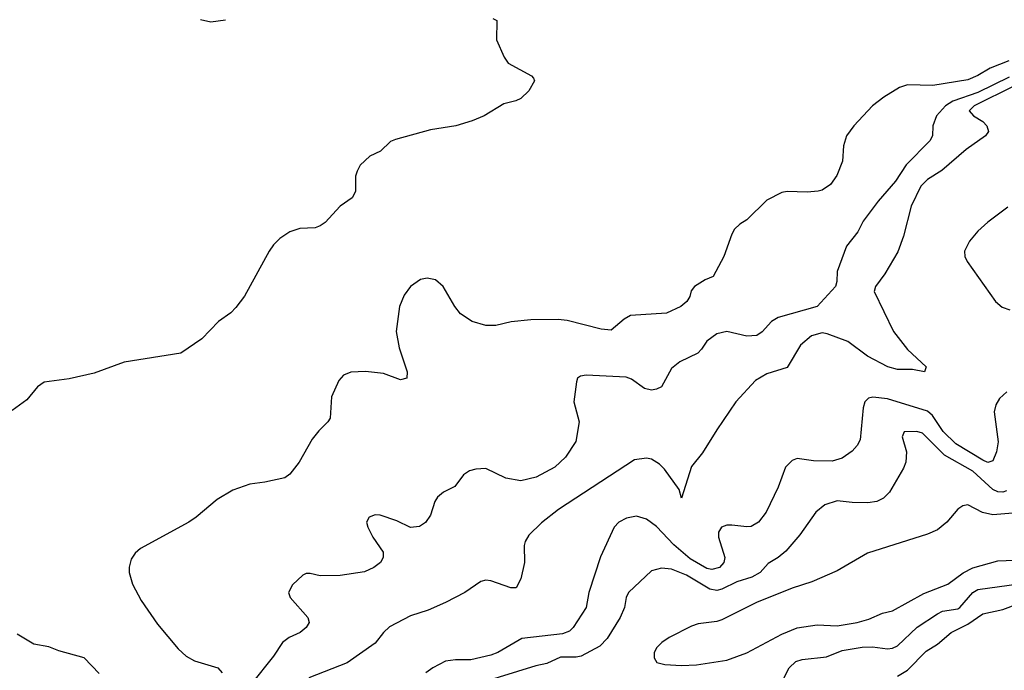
# Model space of a CAD drawing. Header units: inches. Extents: x 501365 to 657855, y 482276 to 547543.
# Tile 371 of 656: x 563154 to 567076, y 513580 to 516174. Entities that reach past the tile are written whole.
import ezdxf

# ---------------------------------------------------------------- set-up
doc = ezdxf.new("R2010")
doc.units = ezdxf.units.IN
doc.header["$MEASUREMENT"] = 0
doc.layers.add('A5561', color=7, linetype='Continuous')

msp = doc.modelspace()

# ---------------------------------------------------------------- linework, layer by layer
at = {"layer": 'A5561', "color": 5}
for points, elevation in [([(565038, 516178), (565054, 516170), (565052.7, 516092.7), (565083.6, 516023.6), (565099.6, 515999.6), (565192, 515950), (565199.8, 515939.8), (565204.7, 515930), (565181, 515890), (565150, 515859.3), (565130.3, 515849.7), (565082.3, 515837.7), (565004, 515790), (564956.3, 515770), (564891, 515750), (564790, 515734.8), (564650, 515696.4), (564630, 515687.8), (564590.3, 515649.7), (564548.4, 515630), (564510, 515593.3), (564497.7, 515570), (564491.7, 515550), (564491.8, 515488.2), (564477.3, 515462.7), (564430.5, 515430), (564370, 515365.1), (564350, 515351.5), (564330, 515344), (564270, 515341.3), (564230, 515327.4), (564190, 515301), (564164.5, 515275.5), (564146.9, 515250), (564048.9, 515071.1), (564014.4, 515025.6), (563995.2, 515004.8), (563944.9, 514970), (563879.4, 514900.6), (563795.5, 514844.5), (563570, 514808.1), (563450, 514763.9), (563350, 514741.4), (563251.5, 514728.5), (563224.4, 514710), (563182, 514658), (563124, 514616)], 1820), ([(563874.2, 516174.2), (563915, 516165), (563973.5, 516173.5)], 1820), ([(567093.7, 516010), (567019.7, 515980.3), (566970, 515951), (566930, 515934), (566791.4, 515911.4), (566690, 515913.6), (566657.4, 515902.6), (566595.4, 515864.6), (566550, 515829.5), (566476.3, 515750), (566446.8, 515710), (566434.8, 515670), (566430.7, 515610), (566408.3, 515551.7), (566383.4, 515516.6), (566350, 515493.2), (566334, 515490), (566290, 515486), (566210, 515489), (566190, 515484), (566130, 515454), (566050, 515375.3), (566021.4, 515358.6), (566001.4, 515338.6), (565990, 515318), (565958.8, 515230), (565916, 515150), (565883.4, 515136.6), (565841, 515110), (565827.9, 515092.1), (565822.8, 515070), (565810.8, 515050), (565787.3, 515030), (565730, 515003), (565586, 514994), (565560.9, 514979.1), (565510, 514936.2), (565470, 514939.3), (565334.8, 514974.8), (565298.1, 514978.1), (565190, 514976.9), (565111.6, 514968.4), (565050, 514954.9), (565010, 514954.5), (564955.8, 514970), (564910, 515001.1), (564886.4, 515030), (564840.5, 515110), (564810, 515136.5), (564777.2, 515142.8), (564750, 515137.8), (564710.2, 515110), (564684.9, 515075.1), (564666.7, 515030), (564653.7, 514930), (564664.8, 514864.8), (564696.9, 514770), (564695.1, 514744.9), (564670, 514737.6), (564602.4, 514762.4), (564530.7, 514770.7), (564472.4, 514767.6), (564443.9, 514756.1), (564424.8, 514735.2), (564396, 514670), (564390, 514585.2), (564381.6, 514570), (564345, 514535), (564318.9, 514501.1), (564267.2, 514410), (564230, 514362), (564210, 514347.6), (564130.2, 514329.8), (564070, 514322.3), (564002, 514298), (563939.5, 514260.5), (563857, 514190), (563826.7, 514170), (563635.2, 514064.8), (563613.8, 514046.2), (563597.7, 514022.3), (563589.5, 513990.5), (563589.5, 513970), (563602.6, 513922.6), (563637.5, 513857.5), (563703.1, 513763.1), (563784.6, 513664.6), (563816.3, 513636.3), (563850, 513617.9), (563942.4, 513590), (563960.2, 513570)], 1840), ([(567095.4, 515944.6), (566970, 515882.9), (566870, 515848.1), (566841.2, 515830), (566804.9, 515790), (566790.8, 515750.8), (566789.1, 515710), (566778.3, 515690), (566685, 515595), (566642.4, 515530), (566573, 515450), (566513, 515370), (566492.2, 515327.8), (566446.7, 515270), (566409.2, 515170), (566408.7, 515130), (566403, 515110), (566330.2, 515030), (566174.4, 514985.6), (566147.6, 514970), (566110.7, 514929.3), (566090, 514915), (566050, 514911.5), (565970, 514930.7), (565930, 514921.3), (565890, 514892), (565870, 514859.3), (565855.4, 514844.6), (565783, 514810), (565750, 514783), (565710.2, 514710), (565690, 514699.8), (565670, 514695.9), (565642.6, 514702.6), (565590, 514739.8), (565568.7, 514748.7), (565410, 514756), (565387.1, 514752.9), (565376, 514744), (565371, 514730), (565360.5, 514650), (565381.6, 514570), (565368.3, 514491.7), (565328.2, 514430), (565285.5, 514390), (565210.8, 514350), (565150, 514335.1), (565090, 514346.3), (565010, 514383.6), (564970, 514381.6), (564945.1, 514374.9), (564921.7, 514358.3), (564887.1, 514312.9), (564842, 514290), (564818, 514270), (564807.1, 514252.9), (564790, 514198), (564770.5, 514169.5), (564746.4, 514153.6), (564710, 514149), (564655.9, 514175.9), (564590, 514198), (564570, 514199.3), (564546, 514190), (564534.8, 514170), (564540.7, 514150), (564560.7, 514110), (564601, 514050), (564601, 514030), (564591, 514010), (564564.7, 513990), (564527.5, 513972.5), (564430, 513958), (564350, 513956.2), (564310, 513966), (564294.8, 513965.2), (564281.4, 513958.6), (564239.6, 513920.4), (564224.7, 513890), (564231.3, 513870), (564301, 513790), (564306.8, 513770), (564294, 513750), (564270.6, 513730), (564227.3, 513710), (564200.4, 513690), (564163.9, 513636.1), (564075.1, 513524.9)], 1860), ([(567116.6, 515910), (566956, 515830), (566936.1, 515810), (566953.4, 515790), (566990, 515768.1), (567005.6, 515750), (567012, 515728), (567000.7, 515710), (566923.8, 515656.2), (566827.3, 515572.7), (566770, 515535.9), (566743.3, 515510), (566704.1, 515430), (566673.8, 515310), (566651.6, 515248.4), (566600.1, 515159.9), (566562.4, 515110), (566557.1, 515090), (566634.4, 514930), (566690, 514859), (566764, 514790), (566757.3, 514770), (566710, 514779.3), (566650, 514779.5), (566612, 514790), (566530, 514832.1), (566452.8, 514890), (566370, 514921.3), (566350, 514924.9), (566307.4, 514912.6), (566264.3, 514875.7), (566210, 514786.4), (566130, 514762), (566085, 514735), (566006, 514650), (565930, 514538.5), (565873.8, 514446.2), (565830, 514391.6), (565790, 514266), (565781, 514301), (565721.8, 514381.8), (565702.1, 514402.1), (565670, 514421.6), (565650, 514425.3), (565601.9, 514418.1), (565299.2, 514220.8), (565232, 514168), (565182, 514118), (565166.5, 514093.5), (565162.5, 514077.5), (565163.9, 514010), (565150, 513944), (565131.1, 513908.9), (565110, 513908.9), (565030, 513935.8), (565010, 513938.7), (564990, 513933.7), (564926.7, 513890), (564850, 513849.8), (564781.1, 513818.9), (564710, 513796.6), (564626.8, 513753.2), (564602.2, 513730), (564570, 513687.6), (564458.4, 513610), (564305.5, 513550)], 1880), ([(567090, 515426.3), (567010, 515366.2), (566970.1, 515330), (566936.4, 515290), (566916.5, 515250), (566917.8, 515230), (566927.1, 515210), (567040.2, 515050), (567066.9, 515026.9), (567097, 515017)], 1920), ([(567085.4, 514690), (567056.5, 514663.5), (567042, 514638), (567034.8, 514610), (567051.2, 514490), (567044.4, 514450), (567030, 514415.1), (567010, 514408), (566990, 514417.2), (566883.1, 514483.1), (566831.6, 514531.6), (566790, 514594.9), (566770, 514612.1), (566610, 514661.8), (566551.5, 514668.5), (566535, 514665), (566520.2, 514650), (566513.5, 514626.5), (566501, 514499), (566490, 514475.8), (566470, 514453.5), (566430, 514425.3), (566390, 514414), (566315.2, 514415.2), (566250, 514423.5), (566230, 514416.4), (566204, 514390), (566174.2, 514310), (566127.2, 514210), (566096.9, 514170), (566066.9, 514153.1), (566050, 514151.2), (565990, 514158.9), (565970, 514157.7), (565949.1, 514150), (565937.5, 514130), (565937.3, 514110), (565962.1, 514030), (565958.4, 514010), (565941.4, 513990), (565910, 513980.9), (565890, 513985.9), (565823.8, 514023.8), (565759.7, 514079.7), (565690, 514153.2), (565650, 514181.7), (565610, 514193.9), (565570, 514186.8), (565540.7, 514170), (565521.1, 514150), (565467.6, 514032.4), (565421.2, 513890), (565409.4, 513830), (565358.4, 513750), (565344.2, 513735.7), (565315.2, 513724.8), (565154.1, 513705.9), (565058, 513650), (565030, 513639.6), (564950, 513621.7), (564890, 513621.7), (564850, 513615.7), (564799.8, 513590), (564771.8, 513570)], 1920), ([(567084.6, 514295.4), (567070.1, 514289.9), (567050, 514291.7), (567030, 514300.8), (566950, 514373.8), (566837.8, 514437.8), (566750, 514524.8), (566727.7, 514532.3), (566676, 514530), (566668.7, 514510), (566686.3, 514450), (566683.1, 514410), (566673.9, 514386.1), (566618.3, 514290), (566594.7, 514265.3), (566567.2, 514252.8), (566532.1, 514247.9), (566470, 514248.4), (566410, 514255.4), (566361.3, 514238.7), (566324.4, 514210), (566260.8, 514119.2), (566204.8, 514055.2), (566174.6, 514030), (566134.7, 514005.3), (566102.9, 513970), (566070, 513950.5), (566010, 513932.9), (565950, 513902.5), (565930, 513898), (565902.7, 513902.7), (565810, 513959.1), (565750, 513982.4), (565710, 513986.6), (565670, 513976.3), (565578.3, 513890), (565569.1, 513870), (565562.6, 513830), (565545.2, 513790), (565493.8, 513706.2), (565464.3, 513675.7), (565390, 513636.5), (565370, 513632.4), (565307.4, 513632.6), (565253.7, 513606.3), (565210, 513597.4), (564990, 513529.9)], 1940), ([(567110, 514206), (567030, 514199.6), (566988.9, 514208.9), (566930, 514239.1), (566910, 514235.4), (566890, 514222.4), (566846, 514170), (566810, 514139.2), (566770, 514122), (566530, 514047.1), (566410, 513976.8), (566308.3, 513931.7), (566230, 513906.6), (566088.5, 513850), (565950, 513781.4), (565930, 513774.6), (565855.6, 513764.4), (565830, 513755.8), (565740.7, 513710), (565710.8, 513690), (565690.8, 513670), (565681, 513650), (565681, 513630), (565690.9, 513610.9), (565723.4, 513603.4), (565790, 513598.9), (565850, 513601.3), (565970, 513620.7), (566050, 513649.1), (566190, 513723.5), (566250, 513748.4), (566330, 513761.2), (566410, 513756.6), (566489.6, 513769.6), (566536.1, 513783.9), (566590, 513807.5), (566630, 513816.3), (566754.5, 513885.5), (566850, 513922.6), (566911.3, 513968.7), (566950, 513987.6), (567050, 514016), (567150, 514020.1)], 1960), ([(566170, 513492.7), (566218.3, 513590), (566245.4, 513614.6), (566270, 513622.5), (566367.1, 513632.9), (566430, 513658.4), (566510, 513672.1), (566550, 513673.6), (566610, 513664.6), (566630, 513667.4), (566650, 513677.6), (566729, 513751), (566810, 513805.1), (566830, 513814.9), (566890, 513824.7), (566898.3, 513830), (566950, 513889.5), (566970, 513901.6), (567210, 513934.9)], 1940), ([(566650, 513555.7), (566690, 513580.7), (566764.1, 513655.9), (566810, 513683.5), (566863.2, 513730), (566930, 513763.5), (566990, 513804.3), (567070, 513821.4), (567130, 513844.8)], 1920), ([(563470, 513566.8), (563410, 513629.8), (563310, 513657.3), (563270, 513672.8), (563210, 513683.7), (563143.6, 513723.6)], 1840)]:
    msp.add_lwpolyline(points, dxfattribs=dict(at, elevation=elevation))

doc.saveas('drawing.dxf')
